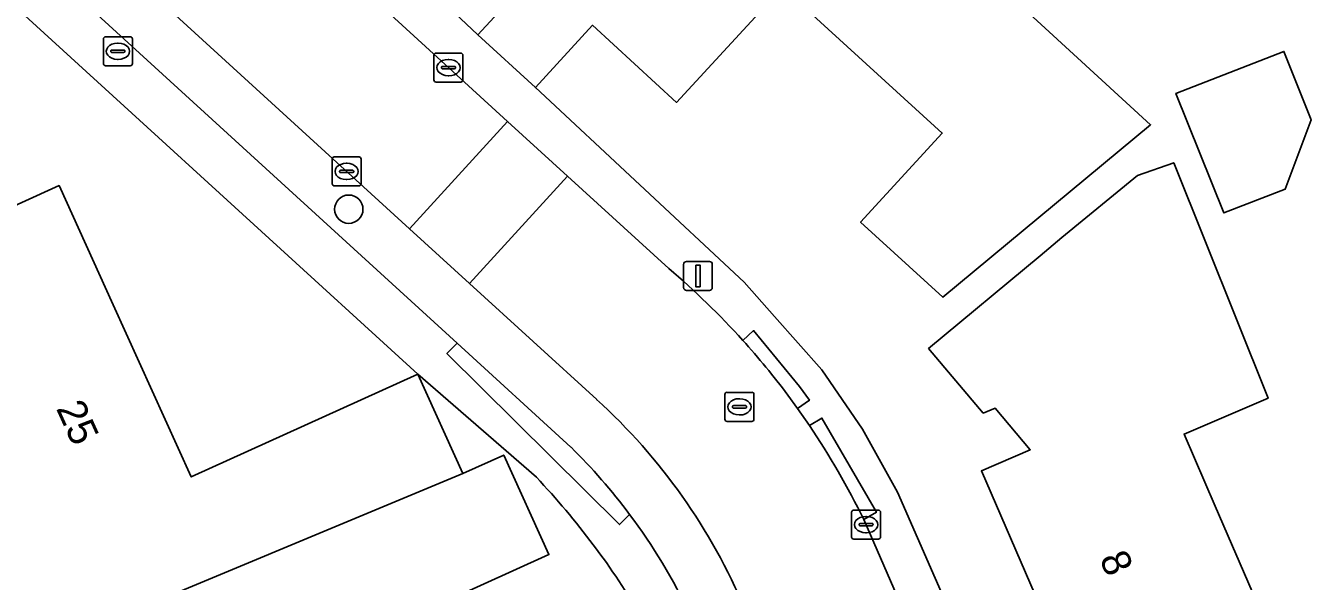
# Model space of a CAD drawing. Extents: x 157767 to 159172, y 387839 to 389425.
# Drawn here: x 158331.57 to 158375.9, y 388762.13 to 388781.29 of the extents above; entities that cross this region are included whole.
import ezdxf

# ---------------------------------------------------------------- set-up
doc = ezdxf.new("R2010")
doc.units = 0
for name, color, linetype in [('IMGEO_Boom', 7, 'Continuous'), ('IMGEO_Brandkraan', 7, 'Continuous'), ('IMGEO_Erf', 7, 'Continuous'), ('IMGEO_Kolk', 7, 'Continuous'), ('IMGEO_Lichtmast', 7, 'Continuous'), ('IMGEO_Muur', 7, 'Continuous'), ('IMGEO_Pand', 7, 'Continuous'), ('IMGEO_Pand_nummerreeks', 7, 'Continuous'), ('IMGEO_Parkeervlak_open', 7, 'Continuous'), ('IMGEO_Rijbaan_lokaal_open', 7, 'Continuous'), ('IMGEO_Rioolput', 7, 'Continuous'), ('IMGEO_Voetpad_open', 7, 'Continuous')]:
    doc.layers.add(name, color=color, linetype=linetype)

msp = doc.modelspace()

# ---------------------------------------------------------------- linework, layer by layer
at = {"layer": 'IMGEO_Boom'}
msp.add_circle((158342.712, 388774.958), 0.489, dxfattribs=at)
at = {"layer": 'IMGEO_Brandkraan'}
for p, q in [((158334.251, 388779.979), (158334.251, 388780.831)), ((158334.326, 388780.905), (158335.178, 388780.905)), ((158334.739, 388780.685), (158334.764, 388780.685)), ((158335.252, 388780.831), (158335.252, 388779.979)), ((158334.51, 388780.399), (158334.51, 388780.411)), ((158334.948, 388780.362), (158334.55, 388780.362)), ((158334.553, 388780.448), (158334.951, 388780.448)), ((158334.762, 388780.125), (158334.737, 388780.125)), ((158334.994, 388780.411), (158334.994, 388780.399)), ((158335.178, 388779.905), (158334.326, 388779.905))]:
    msp.add_line(p, q, dxfattribs=at)
for points in [[(158334.251, 388779.979), (158334.251, 388780.831)], [(158334.326, 388780.905), (158335.178, 388780.905)], [(158335.252, 388780.831), (158335.252, 388779.979)], [(158335.178, 388779.905), (158334.326, 388779.905)]]:
    msp.add_lwpolyline(points, dxfattribs=at)
for centre, radius, start, end in [((158334.328, 388780.829), 0.0765, 91.552, 178.448), ((158334.328, 388780.829), 0.0765, 91.552, 178.448), ((158335.176, 388780.829), 0.0765, 1.552, 88.448), ((158335.176, 388780.829), 0.0765, 1.552, 88.448), ((158334.55, 388780.408), 0.0403, 85.8775, 175.7526), ((158334.547, 388780.398), 0.0366, 178.938, 274.7102), ((158334.951, 388780.405), 0.043, 264.8664, 352.4533), ((158334.955, 388780.41), 0.0386, 1.7309, 96.639), ((158334.328, 388779.981), 0.0765, 181.552, 268.448), ((158334.328, 388779.981), 0.0765, 181.552, 268.448), ((158335.176, 388779.981), 0.0765, 271.552, 358.448), ((158335.176, 388779.981), 0.0765, 271.552, 358.448)]:
    msp.add_arc(centre, radius, start, end, dxfattribs=at)
for centre, major_axis, ratio, start_param, end_param in [((158334.738, 388780.405), (-0.387, 0.002), 0.722429, 4.712389, 7.853982), ((158334.763, 388780.405), (-0.39, 0.002), 0.717154, 1.570796, 4.712389)]:
    msp.add_ellipse(centre, major_axis=major_axis, ratio=ratio, start_param=start_param, end_param=end_param, dxfattribs=at)
at = {"layer": 'IMGEO_Erf'}
for points in [[(158326.779, 388773.075), (158332.726, 388775.772), (158334.593, 388771.657), (158337.283, 388765.727), (158345.088, 388769.267), (158312.734, 388798.802)], [(158354.15, 388792.75), (158370.36, 388777.87), (158363.2, 388771.92), (158360.36, 388774.51), (158363.173, 388777.585), (158357.669, 388782.62), (158354.017, 388778.642), (158351.121, 388781.301), (158349.145, 388779.15), (158356.348, 388772.442), (158357.39, 388771.263), (158359.021, 388769.42), (158360.427, 388767.373), (158361.636, 388765.203), (158368.292, 388750), (158369.181, 388747.97)], [(158344.205, 388783.764), (158347.158, 388780.976), (158349.133, 388783.126)], [(158349.181, 388765.714), (158345.088, 388769.267), (158346.641, 388765.844), (158348.055, 388766.479), (158349.611, 388763.047), (158341.683, 388759.451), (158344.203, 388753.895), (158345.97, 388750), (158346.785, 388748.204), (158351.094, 388750), (158354.631, 388751.474), (158355.3, 388750), (158356.144, 388748.14), (158357.673, 388744.767), (158349.604, 388741.107), (158352.178, 388735.432), (158343.941, 388731.695), (158341.636, 388736.776), (158331.819, 388732.323), (158321.854, 388727.803)]]:
    msp.add_lwpolyline(points, dxfattribs=at)
for points in [[(158375.899, 388778.043), (158375, 388775.654), (158372.885, 388774.833), (158371.234, 388778.952), (158374.956, 388780.397)], [(158374.412, 388768.44), (158371.512, 388767.204), (158372.587, 388764.722), (158374.573, 388760.133), (158373.739, 388759.772), (158374.922, 388757.037), (158370.274, 388755.025), (158369.09, 388757.76), (158368.226, 388757.386), (158364.526, 388765.934), (158366.21, 388766.663), (158364.994, 388768.099), (158364.591, 388767.925), (158362.705, 388770.152), (158366.547, 388773.353), (158367.301, 388773.982), (158369.91, 388776.126), (158371.156, 388776.559)]]:
    msp.add_lwpolyline(points, close=True, dxfattribs=at)
msp.add_arc((158329.252, 388746.934), 27.384, 30.5501, 43.299, dxfattribs=at)
at = {"layer": 'IMGEO_Kolk'}
for p, q in [((158345.648, 388779.415), (158345.648, 388780.267)), ((158345.723, 388780.341), (158346.575, 388780.341)), ((158346.136, 388780.121), (158346.161, 388780.121)), ((158346.649, 388780.267), (158346.649, 388779.415)), ((158345.907, 388779.835), (158345.907, 388779.847)), ((158346.345, 388779.798), (158345.947, 388779.798)), ((158345.95, 388779.884), (158346.348, 388779.884)), ((158346.391, 388779.847), (158346.391, 388779.835)), ((158346.575, 388779.341), (158345.723, 388779.341)), ((158346.159, 388779.561), (158346.134, 388779.561)), ((158342.138, 388775.836), (158342.138, 388776.688)), ((158342.213, 388776.762), (158343.065, 388776.762)), ((158342.626, 388776.542), (158342.651, 388776.542)), ((158343.139, 388776.688), (158343.139, 388775.836)), ((158342.397, 388776.256), (158342.397, 388776.268)), ((158342.835, 388776.219), (158342.437, 388776.219)), ((158342.44, 388776.305), (158342.838, 388776.305)), ((158342.881, 388776.268), (158342.881, 388776.256)), ((158343.065, 388775.762), (158342.213, 388775.762)), ((158342.649, 388775.982), (158342.624, 388775.982)), ((158360.123, 388764.58), (158360.975, 388764.58)), ((158360.048, 388763.654), (158360.048, 388764.506)), ((158360.307, 388764.074), (158360.307, 388764.086)), ((158360.35, 388764.123), (158360.748, 388764.123)), ((158360.536, 388764.36), (158360.561, 388764.36)), ((158360.791, 388764.086), (158360.791, 388764.074)), ((158361.049, 388764.506), (158361.049, 388763.654)), ((158360.745, 388764.037), (158360.347, 388764.037)), ((158360.559, 388763.8), (158360.534, 388763.8)), ((158360.975, 388763.58), (158360.123, 388763.58))]:
    msp.add_line(p, q, dxfattribs=at)
for points in [[(158345.648, 388779.415), (158345.648, 388780.267)], [(158345.723, 388780.341), (158346.575, 388780.341)], [(158346.649, 388780.267), (158346.649, 388779.415)], [(158346.575, 388779.341), (158345.723, 388779.341)], [(158342.138, 388775.836), (158342.138, 388776.688)], [(158342.213, 388776.762), (158343.065, 388776.762)], [(158343.139, 388776.688), (158343.139, 388775.836)], [(158343.065, 388775.762), (158342.213, 388775.762)], [(158360.123, 388764.58), (158360.975, 388764.58)], [(158360.048, 388763.654), (158360.048, 388764.506)], [(158361.049, 388764.506), (158361.049, 388763.654)], [(158360.975, 388763.58), (158360.123, 388763.58)]]:
    msp.add_lwpolyline(points, dxfattribs=at)
for centre, radius, start, end in [((158345.725, 388780.265), 0.0765, 91.552, 178.448), ((158345.725, 388780.265), 0.0765, 91.552, 178.448), ((158346.573, 388780.265), 0.0765, 1.552, 88.448), ((158346.573, 388780.265), 0.0765, 1.552, 88.448), ((158345.947, 388779.844), 0.0403, 85.8775, 175.7526), ((158345.944, 388779.834), 0.0366, 178.938, 274.7102), ((158346.348, 388779.841), 0.043, 264.8664, 352.4533), ((158346.352, 388779.846), 0.0386, 1.7309, 96.639), ((158345.725, 388779.417), 0.0765, 181.552, 268.448), ((158345.725, 388779.417), 0.0765, 181.552, 268.448), ((158346.573, 388779.417), 0.0765, 271.552, 358.448), ((158346.573, 388779.417), 0.0765, 271.552, 358.448), ((158342.215, 388776.686), 0.0765, 91.552, 178.448), ((158342.215, 388776.686), 0.0765, 91.552, 178.448), ((158343.063, 388776.686), 0.0765, 1.552, 88.448), ((158343.063, 388776.686), 0.0765, 1.552, 88.448), ((158342.437, 388776.265), 0.0403, 85.8775, 175.7526), ((158342.434, 388776.255), 0.0366, 178.938, 274.7102), ((158342.838, 388776.262), 0.043, 264.8664, 352.4533), ((158342.842, 388776.267), 0.0386, 1.7309, 96.639), ((158342.215, 388775.838), 0.0765, 181.552, 268.448), ((158342.215, 388775.838), 0.0765, 181.552, 268.448), ((158343.063, 388775.838), 0.0765, 271.552, 358.448), ((158343.063, 388775.838), 0.0765, 271.552, 358.448), ((158360.125, 388764.504), 0.0765, 91.552, 178.448), ((158360.125, 388764.504), 0.0765, 91.552, 178.448), ((158360.973, 388764.504), 0.0765, 1.552, 88.448), ((158360.973, 388764.504), 0.0765, 1.552, 88.448), ((158360.347, 388764.083), 0.0403, 85.8775, 175.7526), ((158360.344, 388764.073), 0.0366, 178.938, 274.7102), ((158360.748, 388764.08), 0.043, 264.8664, 352.4533), ((158360.752, 388764.085), 0.0386, 1.7309, 96.639), ((158360.125, 388763.656), 0.0765, 181.552, 268.448), ((158360.125, 388763.656), 0.0765, 181.552, 268.448), ((158360.973, 388763.656), 0.0765, 271.552, 358.448), ((158360.973, 388763.656), 0.0765, 271.552, 358.448)]:
    msp.add_arc(centre, radius, start, end, dxfattribs=at)
for centre, major_axis, ratio, start_param, end_param in [((158346.135, 388779.841), (-0.387, 0.002), 0.722429, 4.712389, 7.853982), ((158346.16, 388779.841), (-0.39, 0.002), 0.717154, 1.570796, 4.712389), ((158342.625, 388776.262), (-0.387, 0.002), 0.722429, 4.712389, 7.853982), ((158342.65, 388776.262), (-0.39, 0.002), 0.717154, 1.570796, 4.712389), ((158360.535, 388764.08), (-0.387, 0.002), 0.722429, 4.712389, 7.853982), ((158360.56, 388764.08), (-0.39, 0.002), 0.717154, 1.570796, 4.712389)]:
    msp.add_ellipse(centre, major_axis=major_axis, ratio=ratio, start_param=start_param, end_param=end_param, dxfattribs=at)
at = {"layer": 'IMGEO_Lichtmast'}
for p, q in [((158354.256, 388772.257), (158354.256, 388773.057)), ((158354.256, 388773.057), (158354.256, 388772.257)), ((158354.356, 388773.157), (158355.146, 388773.157)), ((158355.146, 388773.157), (158354.356, 388773.157)), ((158355.246, 388773.057), (158355.246, 388772.257)), ((158355.246, 388772.257), (158355.246, 388773.057)), ((158355.146, 388772.157), (158354.356, 388772.157)), ((158354.356, 388772.157), (158355.146, 388772.157))]:
    msp.add_line(p, q, dxfattribs=at)
msp.add_lwpolyline([(158354.676, 388773.032), (158354.826, 388773.032), (158354.826, 388772.282), (158354.676, 388772.282), (158354.676, 388773.032)], dxfattribs=at)
for centre, start, end in [((158354.356, 388773.057), 90, 180), ((158354.356, 388773.057), 90, 180), ((158355.146, 388773.057), 0, 90), ((158355.146, 388773.057), 360, 90), ((158354.356, 388772.257), 180, 270), ((158354.356, 388772.257), 180, 270), ((158355.146, 388772.257), 270, 0), ((158355.146, 388772.257), 270, 0)]:
    msp.add_arc(centre, 0.1, start, end, dxfattribs=at)
at = {"layer": 'IMGEO_Muur'}
msp.add_lwpolyline([(158349.145, 388779.15), (158356.348, 388772.442), (158357.39, 388771.263)], dxfattribs=at)
at = {"layer": 'IMGEO_Pand'}
for points in [[(158357.669, 388782.62), (158363.173, 388777.585), (158360.36, 388774.51), (158363.2, 388771.92), (158370.36, 388777.87), (158354.15, 388792.75), (158347.07, 388785.02), (158349.133, 388783.126), (158347.158, 388780.976), (158349.145, 388779.15), (158351.121, 388781.301), (158354.017, 388778.642)], [(158371.234, 388778.952), (158372.885, 388774.833), (158375, 388775.654), (158375.899, 388778.043), (158374.956, 388780.397)], [(158371.512, 388767.204), (158374.412, 388768.44), (158371.156, 388776.559), (158369.91, 388776.126), (158367.301, 388773.982), (158366.547, 388773.353), (158362.705, 388770.152), (158364.591, 388767.925), (158364.994, 388768.099), (158366.21, 388766.663), (158364.526, 388765.934), (158368.226, 388757.386), (158369.09, 388757.76), (158370.274, 388755.025), (158374.922, 388757.037), (158373.739, 388759.772), (158374.573, 388760.133), (158372.587, 388764.722)], [(158334.593, 388771.657), (158332.726, 388775.772), (158326.779, 388773.075), (158324.365, 388769.601), (158326.284, 388768.124), (158328.474, 388763.297), (158318.352, 388758.706), (158318.472, 388758.442), (158320.125, 388754.798), (158346.641, 388765.844), (158345.088, 388769.267), (158337.283, 388765.727)], [(158341.683, 388759.451), (158349.611, 388763.047), (158348.055, 388766.479), (158346.641, 388765.844), (158320.125, 388754.798), (158322.154, 388749.924), (158322.331, 388750), (158330.528, 388753.533), (158332.562, 388748.815), (158335.866, 388750.24), (158344.203, 388753.895)]]:
    msp.add_lwpolyline(points, close=True, dxfattribs=at)
at = {"layer": 'IMGEO_Parkeervlak_open'}
for points in [[(158313.533, 388800.093), (158315.121, 388798.827), (158323.037, 388791.716), (158328.62, 388786.618), (158346.445, 388770.34), (158350.374, 388766.753)], [(158351.259, 388768.397), (158346.878, 388772.395), (158344.81, 388774.282), (158326.678, 388790.83), (158319.04, 388797.752), (158316.987, 388799.612)]]:
    msp.add_lwpolyline(points, dxfattribs=at)
for centre, radius, start, end in [((158337.369, 388753.154), 20.622, 22.8807, 47.6603), ((158335.695, 388751.909), 20.876, 36.8736, 45.3195), ((158336.242, 388752.351), 20.173, 25.2956, 36.802)]:
    msp.add_arc(centre, radius, start, end, dxfattribs=at)
at = {"layer": 'IMGEO_Rijbaan_lokaal_open'}
for points in [[(158327.222, 388797.097), (158322.422, 388801.466), (158319.04, 388797.752), (158326.678, 388790.83), (158344.81, 388774.282), (158348.185, 388777.984), (158344.145, 388781.667), (158335.948, 388789.141), (158330.042, 388794.526)], [(158348.185, 388777.984), (158344.81, 388774.282), (158346.878, 388772.395), (158350.254, 388776.097)]]:
    msp.add_lwpolyline(points, close=True, dxfattribs=at)
for points in [[(158353.745, 388772.914), (158350.254, 388776.097), (158346.878, 388772.395), (158351.259, 388768.397)], [(158358.592, 388767.502), (158358.189, 388768.082), (158357.848, 388768.549)], [(158367.555, 388747.957), (158366.667, 388750), (158360.471, 388764.256)]]:
    msp.add_lwpolyline(points, dxfattribs=at)
for centre, radius, start, end in [((158336.485, 388752.601), 26.656, 41.9943, 49.6458), ((158336.26, 388752.366), 26.981, 36.8569, 42.0455), ((158337.369, 388753.154), 20.622, 22.8807, 47.6603), ((158335.805, 388752.144), 27.479, 26.152, 33.9783)]:
    msp.add_arc(centre, radius, start, end, dxfattribs=at)
at = {"layer": 'IMGEO_Rioolput'}
for p, q in [((158355.682, 388767.717), (158355.682, 388768.569)), ((158355.757, 388768.643), (158356.609, 388768.643)), ((158356.683, 388768.569), (158356.683, 388767.717)), ((158355.941, 388768.137), (158355.941, 388768.149)), ((158356.379, 388768.1), (158355.981, 388768.1)), ((158355.984, 388768.186), (158356.382, 388768.186)), ((158356.17, 388768.423), (158356.195, 388768.423)), ((158356.425, 388768.149), (158356.425, 388768.137)), ((158356.609, 388767.643), (158355.757, 388767.643)), ((158356.193, 388767.863), (158356.168, 388767.863))]:
    msp.add_line(p, q, dxfattribs=at)
for points in [[(158355.682, 388767.717), (158355.682, 388768.569)], [(158355.757, 388768.643), (158356.609, 388768.643)], [(158356.683, 388768.569), (158356.683, 388767.717)], [(158356.609, 388767.643), (158355.757, 388767.643)]]:
    msp.add_lwpolyline(points, dxfattribs=at)
for centre, radius, start, end in [((158355.759, 388768.567), 0.0765, 91.552, 178.448), ((158355.759, 388768.567), 0.0765, 91.552, 178.448), ((158356.607, 388768.567), 0.0765, 1.552, 88.448), ((158356.607, 388768.567), 0.0765, 1.552, 88.448), ((158355.981, 388768.146), 0.0403, 85.8775, 175.7526), ((158355.978, 388768.136), 0.0366, 178.938, 274.7102), ((158356.382, 388768.143), 0.043, 264.8664, 352.4533), ((158356.386, 388768.148), 0.0386, 1.7309, 96.639), ((158355.759, 388767.719), 0.0765, 181.552, 268.448), ((158355.759, 388767.719), 0.0765, 181.552, 268.448), ((158356.607, 388767.719), 0.0765, 271.552, 358.448), ((158356.607, 388767.719), 0.0765, 271.552, 358.448)]:
    msp.add_arc(centre, radius, start, end, dxfattribs=at)
for centre, major_axis, ratio, start_param, end_param in [((158356.169, 388768.143), (-0.387, 0.002), 0.722429, 4.712389, 7.853982), ((158356.194, 388768.143), (-0.39, 0.002), 0.717154, 1.570796, 4.712389)]:
    msp.add_ellipse(centre, major_axis=major_axis, ratio=ratio, start_param=start_param, end_param=end_param, dxfattribs=at)
at = {"layer": 'IMGEO_Voetpad_open'}
for points in [[(158315.475, 388807.212), (158315.775, 388807.611), (158318.789, 388805.35), (158318.489, 388804.951), (158320.027, 388803.646), (158320.373, 388803.331), (158322.422, 388801.466), (158327.222, 388797.097), (158327.558, 388797.466), (158330.378, 388794.895), (158330.042, 388794.526), (158335.948, 388789.141), (158336.649, 388789.91), (158344.846, 388782.436), (158344.145, 388781.667), (158348.185, 388777.984), (158350.254, 388776.097), (158353.745, 388772.914)], [(158369.181, 388747.97), (158368.292, 388750), (158361.636, 388765.203), (158360.427, 388767.373), (158359.021, 388769.42), (158357.39, 388771.263), (158356.348, 388772.442), (158349.145, 388779.15), (158347.158, 388780.976), (158344.205, 388783.764), (158337.489, 388789.754), (158336.298, 388790.782), (158320.466, 388805.224)], [(158352.395, 388764.436), (158352.043, 388764.082), (158346.093, 388769.986), (158346.445, 388770.34), (158328.62, 388786.618), (158328.283, 388786.249), (158322.7, 388791.347), (158323.037, 388791.716), (158315.121, 388798.827), (158313.533, 388800.093), (158313.245, 388799.684)], [(158312.734, 388798.802), (158345.088, 388769.267), (158349.181, 388765.714)], [(158357.848, 388768.549), (158358.189, 388768.082), (158358.596, 388768.372), (158358.249, 388768.849), (158356.668, 388770.77), (158356.296, 388770.435)], [(158356.296, 388770.435), (158356.668, 388770.77), (158358.249, 388768.849), (158358.596, 388768.372), (158358.189, 388768.082), (158358.592, 388767.502), (158359.025, 388767.753), (158360.903, 388764.506), (158360.471, 388764.256), (158366.667, 388750), (158367.555, 388747.957)], [(158350.374, 388766.753), (158346.445, 388770.34), (158346.093, 388769.986), (158352.043, 388764.082), (158352.395, 388764.436)], [(158360.471, 388764.256), (158360.903, 388764.506), (158359.025, 388767.753), (158358.592, 388767.502)]]:
    msp.add_lwpolyline(points, dxfattribs=at)
for centre, radius, start, end in [((158336.485, 388752.601), 26.656, 41.9943, 49.6458), ((158336.26, 388752.366), 26.981, 36.8569, 42.0455), ((158335.805, 388752.144), 27.479, 26.152, 33.9783), ((158335.695, 388751.909), 20.876, 36.8736, 45.3195), ((158329.252, 388746.934), 27.384, 30.5501, 43.299), ((158336.242, 388752.351), 20.173, 25.2956, 36.802)]:
    msp.add_arc(centre, radius, start, end, dxfattribs=at)

# ---------------------------------------------------------------- texts
at = {"layer": 'IMGEO_Pand_nummerreeks'}
for s, rotation, p in [('25', 294.4021, (158332.609, 388768.089)), ('8', 293.4051, (158368.58, 388762.91))]:
    msp.add_text(s, height=1, rotation=rotation, dxfattribs=at).set_placement(p)

doc.saveas('drawing.dxf')
